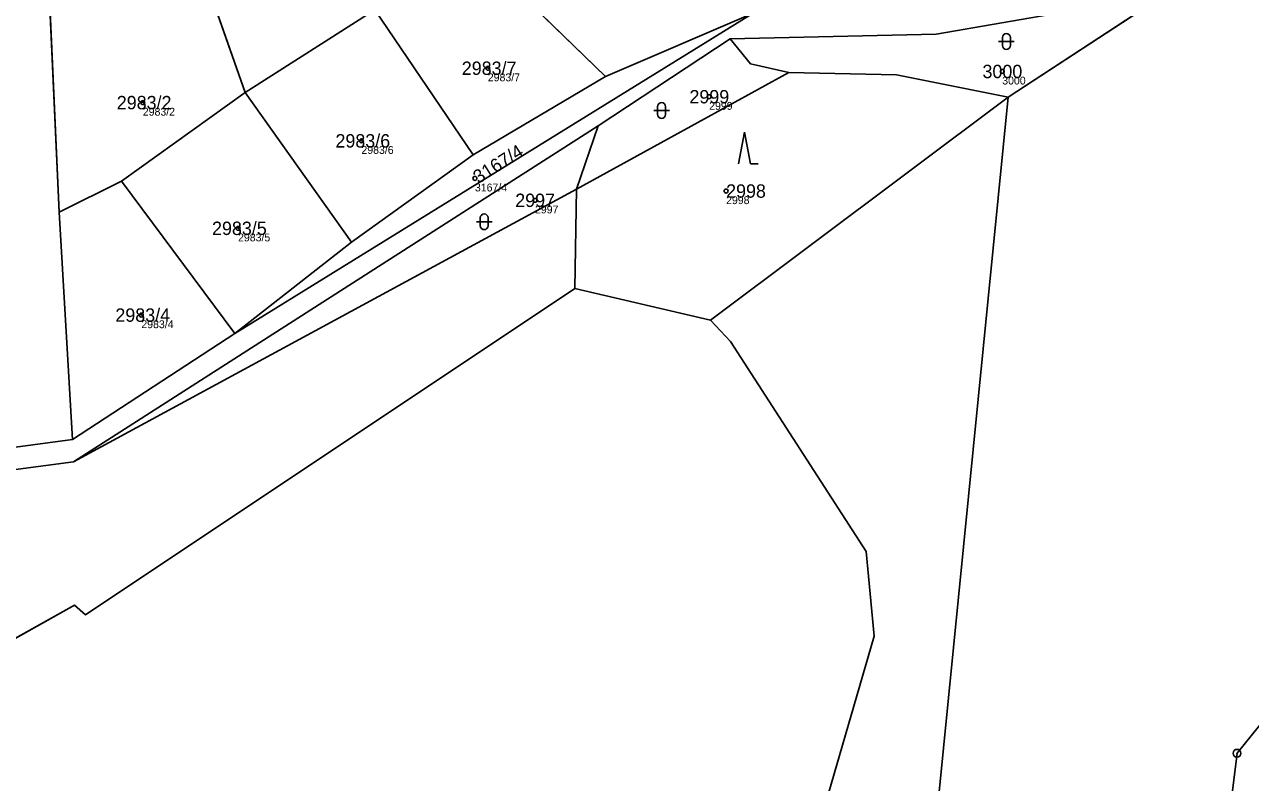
# Model space of a CAD drawing. Extents: x -761891 to -756141, y -1178507 to -1171885.
# Drawn here: x -761396.1 to -761240.4, y -1174525.5 to -1174429.2 of the extents above; entities that cross this region are included whole.
import ezdxf

# ---------------------------------------------------------------- set-up
doc = ezdxf.new("R2010")
doc.units = 0
for name, color, linetype in [('Definiční body', 7, 'Continuous'), ('Hranice parcel', 7, 'Continuous'), ('Parcelní čísla', 7, 'Continuous'), ('Polygon ku', 7, 'Continuous'), ('Polygon parcely', 7, 'Continuous'), ('Značky bodu BP', 7, 'Continuous'), ('Značky kultur', 7, 'Continuous')]:
    doc.layers.add(name, color=color, linetype=linetype)

msp = doc.modelspace()

# ---------------------------------------------------------------- linework, layer by layer
at = {"layer": 'Definiční body'}
for centre in [(-761337.26, -1174434.75), (-761271.91, -1174435.16), (-761309.14, -1174438.37), (-761381.09, -1174439.12), (-761353.32, -1174443.98), (-761338.9, -1174448.75), (-761306.99, -1174450.36), (-761331.27, -1174451.54), (-761368.99, -1174455.1), (-761381.28, -1174466.13)]:
    msp.add_circle(centre, 0.25, dxfattribs=at)
at = {"layer": 'Hranice parcel'}
for p, q in [((-761393.5, -1174414.05), (-761391.7, -1174453.03)), ((-761368.09, -1174437.82), (-761376.4, -1174414.14)), ((-761322.31, -1174435.78), (-761340.21, -1174418.4)), ((-761271.17, -1174438.44), (-761242.1, -1174419.39)), ((-761368.09, -1174437.82), (-761351.63, -1174427.33)), ((-761339.11, -1174445.74), (-761351.63, -1174427.33)), ((-761369.41, -1174468.45), (-761303.55, -1174427.74)), ((-761322.31, -1174435.78), (-761303.55, -1174427.74)), ((-761306.47, -1174431.02), (-761323.24, -1174442.07)), ((-761325.99, -1174450.14), (-761299.03, -1174435.3)), ((-761339.11, -1174445.74), (-761322.31, -1174435.78)), ((-761383.78, -1174449.09), (-761368.09, -1174437.82)), ((-761354.58, -1174456.85), (-761368.09, -1174437.82)), ((-761308.97, -1174466.79), (-761271.17, -1174438.44)), ((-761323.24, -1174442.07), (-761389.88, -1174484.8)), ((-761325.99, -1174450.14), (-761323.24, -1174442.07)), ((-761354.58, -1174456.85), (-761339.11, -1174445.74)), ((-761391.7, -1174453.03), (-761383.78, -1174449.09)), ((-761369.41, -1174468.45), (-761383.78, -1174449.09)), ((-761389.88, -1174484.8), (-761325.99, -1174450.14)), ((-761326.21, -1174462.73), (-761325.99, -1174450.14)), ((-761391.7, -1174453.03), (-761390.01, -1174481.93)), ((-761369.41, -1174468.45), (-761354.58, -1174456.85)), ((-761326.21, -1174462.73), (-761388.37, -1174504.22)), ((-761326.21, -1174462.73), (-761308.97, -1174466.79)), ((-761308.97, -1174466.79), (-761306.42, -1174469.5)), ((-761390.01, -1174481.93), (-761369.41, -1174468.45)), ((-761306.42, -1174469.5), (-761289.19, -1174496.17)), ((-761289.19, -1174496.17), (-761288.18, -1174506.95)), ((-761389.75, -1174503.01), (-761424.89, -1174522.62)), ((-761388.37, -1174504.22), (-761389.75, -1174503.01))]:
    msp.add_line(p, q, dxfattribs=at)
for points in [[(-761242.1, -1174419.39), (-761263.6, -1174427.53), (-761280.29, -1174430.4), (-761306.47, -1174431.02)], [(-761299.03, -1174435.3), (-761303.9, -1174434.18), (-761306.47, -1174431.02)], [(-761299.03, -1174435.3), (-761285.35, -1174435.58), (-761271.17, -1174438.44)], [(-761271.17, -1174438.44), (-761281.29, -1174540.38), (-761282.55, -1174543.73)], [(-761214.08, -1174480.29), (-761226.59, -1174502.68), (-761242.08, -1174521.83), (-761244.9, -1174544.66), (-761256.82, -1174567.68), (-761283.84, -1174604.4), (-761280.54, -1174630.71), (-761296.32, -1174635.24), (-761308.93, -1174646.55), (-761335.22, -1174671.83), (-761356.52, -1174697.19), (-761382.05, -1174723.36), (-761415.42, -1174752.39), (-761460.36, -1174774.83), (-761493.05, -1174769.67), (-761497.86, -1174775.35)], [(-761438.27, -1174486.6), (-761433.85, -1174487.82), (-761390.01, -1174481.93)], [(-761389.88, -1174484.8), (-761433.39, -1174490.55), (-761439.56, -1174488.83)], [(-761288.18, -1174506.95), (-761297.66, -1174539.63), (-761315.46, -1174574.71)]]:
    msp.add_lwpolyline(points, dxfattribs=at)
at = {"layer": 'Polygon ku'}
for points in [[(-761512.38, -1174442.21), (-761504.67, -1174446.76), (-761494.31, -1174452.87), (-761469.66, -1174495.13), (-761448.8, -1174517.03), (-761434.62, -1174524.92), (-761424.89, -1174522.62), (-761389.75, -1174503.01), (-761388.37, -1174504.22)], [(-761388.37, -1174504.22), (-761326.21, -1174462.73), (-761308.97, -1174466.79), (-761306.42, -1174469.5), (-761289.19, -1174496.17), (-761288.18, -1174506.95), (-761297.66, -1174539.63)]]:
    msp.add_lwpolyline(points, dxfattribs=at)
at = {"layer": 'Polygon parcely'}
for points in [[(-761530.3, -1174417.88), (-761438.27, -1174486.6), (-761433.85, -1174487.82), (-761390.01, -1174481.93), (-761391.7, -1174453.03), (-761393.5, -1174414.05), (-761404.29, -1174411.9), (-761430.87, -1174394.55), (-761458.63, -1174382.35), (-761475.98, -1174372.12), (-761502.96, -1174342.86), (-761500.39, -1174341.29), (-761482.02, -1174329.61), (-761475.21, -1174325.37), (-761468.37, -1174322.23), (-761452.23, -1174320.45), (-761431.89, -1174305.61), (-761393.44, -1174309.25), (-761394.79, -1174292), (-761370.63, -1174291.88), (-761320.27, -1174275.92)], [(-761122.37, -1174526.67), (-761116.43, -1174517.86), (-761120.33, -1174509.63), (-761118.51, -1174507.18), (-761100.13, -1174482.41), (-761092.33, -1174458.19), (-761095.01, -1174423.95), (-761101.35, -1174417.89), (-761101.95, -1174381.42), (-761117.92, -1174331.5), (-761124.63, -1174322.92), (-761132.21, -1174316.04), (-761150.34, -1174311.61), (-761170.32, -1174317.04), (-761178.96, -1174332.25), (-761159.87, -1174424.35), (-761160.27, -1174444.17), (-761214.08, -1174480.29), (-761226.59, -1174502.68), (-761242.08, -1174521.83), (-761244.9, -1174544.66)], [(-761244.9, -1174544.66), (-761242.08, -1174521.83), (-761226.59, -1174502.68), (-761214.08, -1174480.29), (-761168.28, -1174438.27), (-761169.41, -1174410.12), (-761177.14, -1174376.1), (-761188.7, -1174350.06), (-761186.95, -1174335.98), (-761184.56, -1174325.96), (-761207.01, -1174351.15), (-761231.63, -1174403.52), (-761242.1, -1174419.39), (-761271.17, -1174438.44), (-761281.29, -1174540.38)], [(-761237.27, -1174405.99), (-761245.72, -1174417.88), (-761266.07, -1174425.76), (-761285.39, -1174426.68), (-761303.55, -1174427.74), (-761369.41, -1174468.45), (-761390.01, -1174481.93), (-761433.85, -1174487.82), (-761438.27, -1174486.6), (-761445.3, -1174484.67), (-761439.56, -1174488.83), (-761433.39, -1174490.55), (-761389.88, -1174484.8), (-761323.24, -1174442.07), (-761306.47, -1174431.02), (-761280.29, -1174430.4), (-761263.6, -1174427.53), (-761242.1, -1174419.39), (-761231.63, -1174403.52)], [(-761281.29, -1174540.38), (-761271.17, -1174438.44), (-761308.97, -1174466.79), (-761306.42, -1174469.5), (-761289.19, -1174496.17), (-761288.18, -1174506.95), (-761297.66, -1174539.63)]]:
    msp.add_lwpolyline(points, dxfattribs=at)
for points in [[(-761590, -1174391.54), (-761649.61, -1174365.84), (-761649.61, -1174374.48), (-761601.24, -1174397.87), (-761584.97, -1174403.16), (-761544.41, -1174420.29), (-761512.38, -1174442.21), (-761504.67, -1174446.76), (-761494.31, -1174452.87), (-761469.66, -1174495.13), (-761448.8, -1174517.03), (-761434.62, -1174524.92), (-761424.89, -1174522.62), (-761389.75, -1174503.01), (-761388.37, -1174504.22), (-761326.21, -1174462.73), (-761325.99, -1174450.14), (-761389.88, -1174484.8), (-761433.39, -1174490.55), (-761439.56, -1174488.83), (-761446.65, -1174486.85), (-761536.91, -1174418.84)], [(-761312.85, -1174396.64), (-761311.58, -1174390.29), (-761345.52, -1174404.22), (-761361.95, -1174411.45), (-761376.4, -1174414.14), (-761368.09, -1174437.82), (-761351.63, -1174427.33), (-761340.21, -1174418.4), (-761326.06, -1174407.78)], [(-761326.06, -1174407.78), (-761340.21, -1174418.4), (-761322.31, -1174435.78), (-761303.55, -1174427.74)], [(-761368.09, -1174437.82), (-761376.4, -1174414.14), (-761393.5, -1174414.05), (-761391.7, -1174453.03), (-761383.78, -1174449.09)], [(-761322.31, -1174435.78), (-761340.21, -1174418.4), (-761351.63, -1174427.33), (-761339.11, -1174445.74)], [(-761285.35, -1174435.58), (-761271.17, -1174438.44), (-761242.1, -1174419.39), (-761263.6, -1174427.53), (-761280.29, -1174430.4), (-761306.47, -1174431.02), (-761303.9, -1174434.18), (-761299.03, -1174435.3)], [(-761351.63, -1174427.33), (-761368.09, -1174437.82), (-761354.58, -1174456.85), (-761339.11, -1174445.74)], [(-761303.55, -1174427.74), (-761322.31, -1174435.78), (-761339.11, -1174445.74), (-761354.58, -1174456.85), (-761369.41, -1174468.45)], [(-761303.9, -1174434.18), (-761306.47, -1174431.02), (-761323.24, -1174442.07), (-761325.99, -1174450.14), (-761299.03, -1174435.3)], [(-761271.17, -1174438.44), (-761285.35, -1174435.58), (-761299.03, -1174435.3), (-761325.99, -1174450.14), (-761326.21, -1174462.73), (-761308.97, -1174466.79)], [(-761354.58, -1174456.85), (-761368.09, -1174437.82), (-761383.78, -1174449.09), (-761369.41, -1174468.45)], [(-761323.24, -1174442.07), (-761389.88, -1174484.8), (-761325.99, -1174450.14)], [(-761369.41, -1174468.45), (-761383.78, -1174449.09), (-761391.7, -1174453.03), (-761390.01, -1174481.93)]]:
    msp.add_lwpolyline(points, close=True, dxfattribs=at)
at = {"layer": 'Značky bodu BP'}
for radius in [0.5, 0.0303]:
    msp.add_circle((-761242.08, -1174521.83), radius, dxfattribs=at)
at = {"layer": 'Značky kultur'}
for p, q in [((-761272.38, -1174431.35), (-761270.38, -1174431.35)), ((-761271.88, -1174430.85), (-761271.88, -1174431.85)), ((-761270.88, -1174431.85), (-761270.88, -1174430.85)), ((-761315.69, -1174439.62), (-761315.69, -1174440.62)), ((-761314.69, -1174440.62), (-761314.69, -1174439.62)), ((-761316.19, -1174440.12), (-761314.19, -1174440.12)), ((-761304.65, -1174442.89), (-761305.4, -1174446.89)), ((-761303.9, -1174446.89), (-761304.65, -1174442.89)), ((-761303.9, -1174446.89), (-761302.9, -1174446.89)), ((-761338.22, -1174453.77), (-761338.22, -1174454.77)), ((-761337.22, -1174454.77), (-761337.22, -1174453.77)), ((-761338.72, -1174454.27), (-761336.72, -1174454.27))]:
    msp.add_line(p, q, dxfattribs=at)
for centre, start, end in [((-761271.38, -1174430.85), 0, 180), ((-761271.38, -1174431.85), 180, 359.9879), ((-761315.19, -1174439.62), 0, 180), ((-761315.19, -1174440.62), 180, 359.9879), ((-761337.72, -1174453.77), 0, 180), ((-761337.72, -1174454.77), 180, 359.9879)]:
    msp.add_arc(centre, 0.5, start, end, dxfattribs=at)

# ---------------------------------------------------------------- texts
at = {"layer": 'Definiční body'}
for s, p in [('2983/7', (-761337.26, -1174436.41)), ('3000', (-761271.91, -1174436.82)), ('2983/2', (-761381.09, -1174440.78)), ('2999', (-761309.14, -1174440.03)), ('2983/6', (-761353.32, -1174445.64)), ('3167/4', (-761338.9, -1174450.41)), ('2998', (-761306.99, -1174452.02)), ('2997', (-761331.27, -1174453.2)), ('2983/5', (-761368.99, -1174456.76)), ('2983/4', (-761381.28, -1174467.79))]:
    msp.add_text(s, height=1, dxfattribs=at).set_placement(p)
at = {"layer": 'Parcelní čísla'}
for s, p in [('2983/7', (-761340.57, -1174435.6)), ('3000', (-761274.42, -1174436.01)), ('2983/2', (-761384.4, -1174439.97)), ('2999', (-761311.65, -1174439.22)), ('2983/6', (-761356.62, -1174444.83)), ('2997', (-761333.78, -1174452.39)), ('2998', (-761306.99, -1174451.21)), ('2983/5', (-761372.3, -1174455.95)), ('2983/4', (-761384.58, -1174466.98))]:
    msp.add_text(s, height=1.7, dxfattribs=at).set_placement(p)
msp.add_text('3167/4', height=1.7, rotation=32, dxfattribs=at).set_placement((-761338.45, -1174449.47))

doc.saveas('drawing.dxf')
